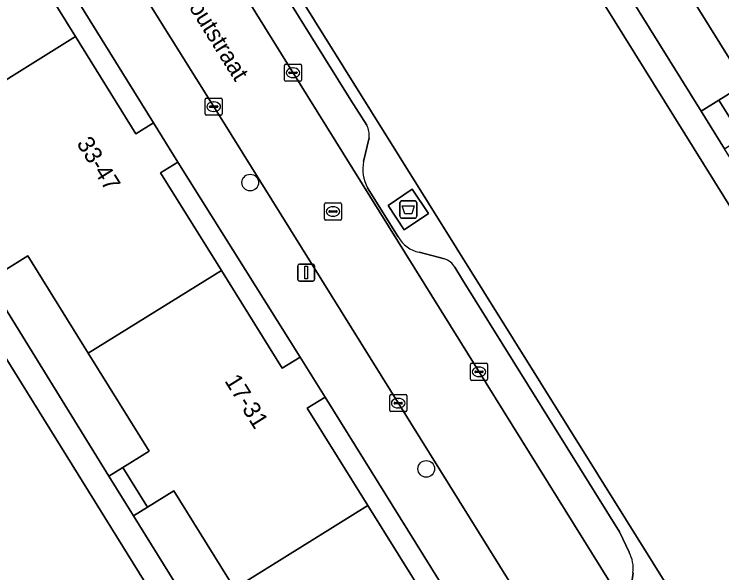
# Model space of a CAD drawing. Extents: x 160030 to 160839, y 385325 to 386450.
# Drawn here: x 160258.04 to 160299.48, y 386170.18 to 386202.91 of the extents above; entities that cross this region are included whole.
import ezdxf

# ---------------------------------------------------------------- set-up
doc = ezdxf.new("R2010")
doc.units = 0
for name, color, linetype in [('IMGEO_Afval_apart_plaats', 7, 'Continuous'), ('IMGEO_Boom', 7, 'Continuous'), ('IMGEO_Erf', 7, 'Continuous'), ('IMGEO_Groenvoorziening', 7, 'Continuous'), ('IMGEO_Haag', 7, 'Continuous'), ('IMGEO_Kolk', 7, 'Continuous'), ('IMGEO_Lichtmast', 7, 'Continuous'), ('IMGEO_Openbare_ruimte_label', 7, 'Continuous'), ('IMGEO_Pand', 7, 'Continuous'), ('IMGEO_Pand_nummerreeks', 7, 'Continuous'), ('IMGEO_Parkeervlak_open', 7, 'Continuous'), ('IMGEO_Rijbaan_lokaal_open', 7, 'Continuous'), ('IMGEO_Rioolput', 7, 'Continuous'), ('IMGEO_Voetpad_gesloten', 7, 'Continuous'), ('IMGEO_Voetpad_op_trap', 7, 'Continuous'), ('IMGEO_Voetpad_open', 7, 'Continuous')]:
    doc.layers.add(name, color=color, linetype=linetype)

msp = doc.modelspace()

# ---------------------------------------------------------------- linework, layer by layer
at = {"layer": 'IMGEO_Afval_apart_plaats'}
for p, q in [((160280.629, 386191.066), (160280.629, 386191.866)), ((160280.629, 386191.866), (160280.629, 386191.066)), ((160280.729, 386191.966), (160281.519, 386191.966)), ((160281.519, 386191.966), (160280.729, 386191.966)), ((160281.619, 386191.866), (160281.619, 386191.066)), ((160281.619, 386191.066), (160281.619, 386191.866)), ((160281.519, 386190.966), (160280.729, 386190.966)), ((160280.729, 386190.966), (160281.519, 386190.966))]:
    msp.add_line(p, q, dxfattribs=at)
msp.add_lwpolyline([(160280.772, 386191.68), (160281.476, 386191.68), (160281.327, 386191.21), (160280.921, 386191.21), (160280.772, 386191.68)], dxfattribs=at)
for centre, start, end in [((160280.729, 386191.866), 90, 180), ((160280.729, 386191.866), 90, 180), ((160281.519, 386191.866), 0, 90), ((160281.519, 386191.866), 360, 90), ((160280.729, 386191.066), 180, 270), ((160280.729, 386191.066), 180, 270), ((160281.519, 386191.066), 270, 0), ((160281.519, 386191.066), 270, 0)]:
    msp.add_arc(centre, 0.1, start, end, dxfattribs=at)
at = {"layer": 'IMGEO_Boom'}
for centre in [(160271.869, 386193.042), (160282.178, 386176.273)]:
    msp.add_circle(centre, 0.489, dxfattribs=at)
at = {"layer": 'IMGEO_Erf'}
for points in [[(160259.144, 386207.945), (160258.095, 386207.293), (160261.637, 386201.596), (160265.179, 386195.899), (160266.201, 386196.535)], [(160267.63, 386194.236), (160266.62, 386193.608), (160270.177, 386187.887), (160273.734, 386182.167), (160274.789, 386182.823)], [(160276.249, 386180.473), (160275.211, 386179.827), (160278.755, 386174.128), (160282.298, 386168.429), (160283.335, 386169.074)]]:
    msp.add_lwpolyline(points, close=True, dxfattribs=at)
at = {"layer": 'IMGEO_Groenvoorziening'}
for points in [[(160301.386, 386164.795), (160312.412, 386171.653), (160275.723, 386230.616), (160264.734, 386223.762)], [(160264.103, 386221.042), (160298.791, 386165.396)], [(160267.49, 386143.85), (160277.737, 386150.227), (160241.195, 386209.143), (160230.241, 386202.349)]]:
    msp.add_lwpolyline(points, dxfattribs=at)
for points in [[(160293.617, 386210.48), (160292.05, 386209.507), (160291.031, 386208.874), (160298.269, 386197.229), (160299.312, 386197.878), (160300.847, 386198.83), (160297.243, 386204.638)], [(160258.837, 386188.755), (160257.275, 386187.783), (160256.495, 386187.299), (160263.593, 386175.853), (160264.411, 386176.36), (160265.949, 386177.316), (160262.387, 386183.044)], [(160270.948, 386169.274), (160267.392, 386174.992), (160265.856, 386174.037), (160265.035, 386173.528), (160272.152, 386162.052), (160272.944, 386162.543), (160274.523, 386163.524)]]:
    msp.add_lwpolyline(points, close=True, dxfattribs=at)
at = {"layer": 'IMGEO_Haag'}
for points in [[(160257.275, 386187.783), (160256.495, 386187.299), (160263.593, 386175.853), (160264.411, 386176.36), (160265.949, 386177.316), (160262.387, 386183.044), (160258.837, 386188.755)], [(160265.856, 386174.037), (160265.035, 386173.528), (160272.152, 386162.052), (160272.944, 386162.543), (160274.523, 386163.524), (160270.948, 386169.274), (160267.392, 386174.992)]]:
    msp.add_lwpolyline(points, close=True, dxfattribs=at)
at = {"layer": 'IMGEO_Kolk'}
for p, q in [((160273.872, 386199.049), (160273.872, 386199.901)), ((160273.947, 386199.975), (160274.799, 386199.975)), ((160274.36, 386199.755), (160274.385, 386199.755)), ((160274.873, 386199.901), (160274.873, 386199.049)), ((160274.131, 386199.469), (160274.131, 386199.481)), ((160274.569, 386199.432), (160274.171, 386199.432)), ((160274.174, 386199.518), (160274.572, 386199.518)), ((160274.383, 386199.195), (160274.358, 386199.195)), ((160274.615, 386199.481), (160274.615, 386199.469)), ((160274.799, 386198.975), (160273.947, 386198.975)), ((160269.304, 386197.986), (160270.156, 386197.986)), ((160269.229, 386197.06), (160269.229, 386197.912)), ((160269.717, 386197.766), (160269.742, 386197.766)), ((160270.23, 386197.912), (160270.23, 386197.06)), ((160269.488, 386197.48), (160269.488, 386197.492)), ((160269.926, 386197.443), (160269.528, 386197.443)), ((160269.531, 386197.529), (160269.929, 386197.529)), ((160269.74, 386197.206), (160269.715, 386197.206)), ((160269.972, 386197.492), (160269.972, 386197.48)), ((160270.156, 386196.986), (160269.304, 386196.986)), ((160284.763, 386181.532), (160284.763, 386182.384)), ((160284.838, 386182.458), (160285.69, 386182.458)), ((160285.251, 386182.238), (160285.276, 386182.238)), ((160285.764, 386182.384), (160285.764, 386181.532)), ((160285.022, 386181.952), (160285.022, 386181.964)), ((160285.46, 386181.915), (160285.062, 386181.915)), ((160285.065, 386182.001), (160285.463, 386182.001)), ((160285.506, 386181.964), (160285.506, 386181.952)), ((160285.69, 386181.458), (160284.838, 386181.458)), ((160285.274, 386181.678), (160285.249, 386181.678)), ((160280.033, 386179.699), (160280.033, 386180.551)), ((160280.108, 386180.625), (160280.96, 386180.625)), ((160281.034, 386180.551), (160281.034, 386179.699)), ((160280.292, 386180.119), (160280.292, 386180.131)), ((160280.335, 386180.168), (160280.733, 386180.168)), ((160280.521, 386180.405), (160280.546, 386180.405)), ((160280.776, 386180.131), (160280.776, 386180.119)), ((160280.73, 386180.082), (160280.332, 386180.082)), ((160280.544, 386179.845), (160280.519, 386179.845)), ((160280.96, 386179.625), (160280.108, 386179.625))]:
    msp.add_line(p, q, dxfattribs=at)
for points in [[(160273.872, 386199.049), (160273.872, 386199.901)], [(160273.947, 386199.975), (160274.799, 386199.975)], [(160274.873, 386199.901), (160274.873, 386199.049)], [(160274.799, 386198.975), (160273.947, 386198.975)], [(160269.304, 386197.986), (160270.156, 386197.986)], [(160269.229, 386197.06), (160269.229, 386197.912)], [(160270.23, 386197.912), (160270.23, 386197.06)], [(160270.156, 386196.986), (160269.304, 386196.986)], [(160284.763, 386181.532), (160284.763, 386182.384)], [(160284.838, 386182.458), (160285.69, 386182.458)], [(160285.764, 386182.384), (160285.764, 386181.532)], [(160285.69, 386181.458), (160284.838, 386181.458)], [(160280.033, 386179.699), (160280.033, 386180.551)], [(160280.108, 386180.625), (160280.96, 386180.625)], [(160281.034, 386180.551), (160281.034, 386179.699)], [(160280.96, 386179.625), (160280.108, 386179.625)]]:
    msp.add_lwpolyline(points, dxfattribs=at)
for centre, radius, start, end in [((160273.949, 386199.899), 0.0765, 91.552, 178.448), ((160273.949, 386199.899), 0.0765, 91.552, 178.448), ((160274.797, 386199.899), 0.0765, 1.552, 88.448), ((160274.797, 386199.899), 0.0765, 1.552, 88.448), ((160274.171, 386199.478), 0.0403, 85.8775, 175.7526), ((160274.168, 386199.468), 0.0366, 178.938, 274.7102), ((160274.572, 386199.475), 0.043, 264.8664, 352.4533), ((160274.576, 386199.48), 0.0386, 1.7309, 96.639), ((160273.949, 386199.051), 0.0765, 181.552, 268.448), ((160273.949, 386199.051), 0.0765, 181.552, 268.448), ((160274.797, 386199.051), 0.0765, 271.552, 358.448), ((160274.797, 386199.051), 0.0765, 271.552, 358.448), ((160269.306, 386197.91), 0.0765, 91.552, 178.448), ((160269.306, 386197.91), 0.0765, 91.552, 178.448), ((160270.154, 386197.91), 0.0765, 1.552, 88.448), ((160270.154, 386197.91), 0.0765, 1.552, 88.448), ((160269.528, 386197.489), 0.0403, 85.8775, 175.7526), ((160269.525, 386197.479), 0.0366, 178.938, 274.7102), ((160269.929, 386197.486), 0.043, 264.8664, 352.4533), ((160269.933, 386197.491), 0.0386, 1.7309, 96.639), ((160269.306, 386197.062), 0.0765, 181.552, 268.448), ((160269.306, 386197.062), 0.0765, 181.552, 268.448), ((160270.154, 386197.062), 0.0765, 271.552, 358.448), ((160270.154, 386197.062), 0.0765, 271.552, 358.448), ((160284.84, 386182.382), 0.0765, 91.552, 178.448), ((160284.84, 386182.382), 0.0765, 91.552, 178.448), ((160285.688, 386182.382), 0.0765, 1.552, 88.448), ((160285.688, 386182.382), 0.0765, 1.552, 88.448), ((160285.062, 386181.961), 0.0403, 85.8775, 175.7526), ((160285.059, 386181.951), 0.0366, 178.938, 274.7102), ((160285.463, 386181.958), 0.043, 264.8664, 352.4533), ((160285.467, 386181.963), 0.0386, 1.7309, 96.639), ((160284.84, 386181.534), 0.0765, 181.552, 268.448), ((160284.84, 386181.534), 0.0765, 181.552, 268.448), ((160285.688, 386181.534), 0.0765, 271.552, 358.448), ((160285.688, 386181.534), 0.0765, 271.552, 358.448), ((160280.11, 386180.549), 0.0765, 91.552, 178.448), ((160280.11, 386180.549), 0.0765, 91.552, 178.448), ((160280.958, 386180.549), 0.0765, 1.552, 88.448), ((160280.958, 386180.549), 0.0765, 1.552, 88.448), ((160280.332, 386180.128), 0.0403, 85.8775, 175.7526), ((160280.737, 386180.13), 0.0386, 1.7309, 96.639), ((160280.329, 386180.118), 0.0366, 178.938, 274.7102), ((160280.733, 386180.125), 0.043, 264.8664, 352.4533), ((160280.11, 386179.701), 0.0765, 181.552, 268.448), ((160280.11, 386179.701), 0.0765, 181.552, 268.448), ((160280.958, 386179.701), 0.0765, 271.552, 358.448), ((160280.958, 386179.701), 0.0765, 271.552, 358.448)]:
    msp.add_arc(centre, radius, start, end, dxfattribs=at)
for centre, major_axis, ratio, start_param, end_param in [((160274.359, 386199.475), (-0.387, 0.002), 0.722429, 4.712389, 7.853982), ((160274.384, 386199.475), (-0.39, 0.002), 0.717154, 1.570796, 4.712389), ((160269.716, 386197.486), (-0.387, 0.002), 0.722429, 4.712389, 7.853982), ((160269.741, 386197.486), (-0.39, 0.002), 0.717154, 1.570796, 4.712389), ((160285.25, 386181.958), (-0.387, 0.002), 0.722429, 4.712389, 7.853982), ((160285.275, 386181.958), (-0.39, 0.002), 0.717154, 1.570796, 4.712389), ((160280.52, 386180.125), (-0.387, 0.002), 0.722429, 4.712389, 7.853982), ((160280.545, 386180.125), (-0.39, 0.002), 0.717154, 1.570796, 4.712389)]:
    msp.add_ellipse(centre, major_axis=major_axis, ratio=ratio, start_param=start_param, end_param=end_param, dxfattribs=at)
at = {"layer": 'IMGEO_Lichtmast'}
for p, q in [((160274.651, 386187.371), (160274.651, 386188.171)), ((160274.651, 386188.171), (160274.651, 386187.371)), ((160274.751, 386188.271), (160275.541, 386188.271)), ((160275.541, 386188.271), (160274.751, 386188.271)), ((160275.641, 386188.171), (160275.641, 386187.371)), ((160275.641, 386187.371), (160275.641, 386188.171)), ((160275.541, 386187.271), (160274.751, 386187.271)), ((160274.751, 386187.271), (160275.541, 386187.271))]:
    msp.add_line(p, q, dxfattribs=at)
msp.add_lwpolyline([(160275.071, 386188.146), (160275.221, 386188.146), (160275.221, 386187.396), (160275.071, 386187.396), (160275.071, 386188.146)], dxfattribs=at)
for centre, start, end in [((160274.751, 386188.171), 90, 180), ((160274.751, 386188.171), 90, 180), ((160275.541, 386188.171), 0, 90), ((160275.541, 386188.171), 360, 90), ((160274.751, 386187.371), 180, 270), ((160274.751, 386187.371), 180, 270), ((160275.541, 386187.371), 270, 0), ((160275.541, 386187.371), 270, 0)]:
    msp.add_arc(centre, 0.1, start, end, dxfattribs=at)
at = {"layer": 'IMGEO_Pand'}
for points in [[(160258.095, 386207.293), (160259.144, 386207.945), (160257.675, 386210.306), (160256.637, 386209.661), (160252.944, 386215.602), (160245.235, 386210.809), (160248.96, 386204.82), (160247.292, 386203.783), (160248.725, 386201.477), (160250.352, 386202.489), (160253.899, 386196.785), (160261.637, 386201.596)], [(160309.632, 386201.274), (160310.716, 386201.947), (160309.347, 386204.154), (160308.251, 386203.473), (160304.668, 386209.246), (160297.243, 386204.638), (160300.847, 386198.83), (160299.312, 386197.878), (160300.679, 386195.676), (160302.202, 386196.621), (160305.72, 386190.952), (160313.169, 386195.575)], [(160266.201, 386196.535), (160265.179, 386195.899), (160261.637, 386201.596), (160253.899, 386196.785), (160257.432, 386191.102), (160255.83, 386190.106), (160257.275, 386187.783), (160258.837, 386188.755), (160262.387, 386183.044), (160270.177, 386187.887), (160266.62, 386193.608), (160267.63, 386194.236)], [(160274.789, 386182.823), (160273.734, 386182.167), (160270.177, 386187.887), (160262.387, 386183.044), (160265.949, 386177.316), (160264.411, 386176.36), (160265.856, 386174.037), (160267.392, 386174.992), (160270.948, 386169.274), (160278.755, 386174.128), (160275.211, 386179.827), (160276.249, 386180.473)], [(160283.335, 386169.074), (160282.298, 386168.429), (160278.755, 386174.128), (160270.948, 386169.274), (160274.523, 386163.524), (160272.944, 386162.543), (160274.37, 386160.25), (160275.959, 386161.238), (160279.62, 386155.35), (160287.399, 386160.186), (160283.707, 386166.125), (160284.761, 386166.781)]]:
    msp.add_lwpolyline(points, close=True, dxfattribs=at)
at = {"layer": 'IMGEO_Parkeervlak_open'}
for points in [[(160263.893, 386216.331), (160277.87, 386193.854), (160294.482, 386167.133)], [(160278.693, 386196.397), (160277.76, 386197.862), (160267.733, 386214.002)], [(160278.508, 386194.271), (160278.825, 386195.665)], [(160280.531, 386189.856), (160278.742, 386192.744)], [(160283.243, 386188.584), (160281.766, 386188.959)], [(160294.051, 386171.395), (160293.488, 386172.587), (160284.291, 386187.352), (160283.846, 386188.079)], [(160294.196, 386169.506), (160294.282, 386170.184)]]:
    msp.add_lwpolyline(points, dxfattribs=at)
for centre, radius, start, end in [((160277.495, 386195.803), 1.337, 354.0698, 26.3745), ((160280.576, 386193.806), 2.12, 167.3413, 210.0834), ((160282.159, 386190.799), 1.882, 210.0819, 257.9351), ((160282.868, 386187.524), 1.125, 29.5878, 70.5213), ((160292.238, 386170.422), 2.057, 353.3655, 28.2336)]:
    msp.add_arc(centre, radius, start, end, dxfattribs=at)
at = {"layer": 'IMGEO_Rijbaan_lokaal_open'}
for points in [[(160277.87, 386193.854), (160263.893, 386216.331), (160262.366, 386218.765)], [(160258.086, 386216.124), (160270.201, 386196.734), (160291.687, 386162.201)], [(160295.873, 386164.886), (160294.482, 386167.133), (160277.87, 386193.854)]]:
    msp.add_lwpolyline(points, dxfattribs=at)
at = {"layer": 'IMGEO_Rioolput'}
for p, q in [((160276.214, 386190.922), (160276.214, 386191.774)), ((160276.289, 386191.848), (160277.141, 386191.848)), ((160277.215, 386191.774), (160277.215, 386190.922)), ((160276.473, 386191.342), (160276.473, 386191.354)), ((160276.516, 386191.391), (160276.914, 386191.391)), ((160276.702, 386191.628), (160276.727, 386191.628)), ((160276.957, 386191.354), (160276.957, 386191.342)), ((160276.911, 386191.305), (160276.513, 386191.305)), ((160276.725, 386191.068), (160276.7, 386191.068)), ((160277.141, 386190.848), (160276.289, 386190.848))]:
    msp.add_line(p, q, dxfattribs=at)
for points in [[(160276.214, 386190.922), (160276.214, 386191.774)], [(160276.289, 386191.848), (160277.141, 386191.848)], [(160277.215, 386191.774), (160277.215, 386190.922)], [(160277.141, 386190.848), (160276.289, 386190.848)]]:
    msp.add_lwpolyline(points, dxfattribs=at)
for centre, radius, start, end in [((160276.291, 386191.772), 0.0765, 91.552, 178.448), ((160276.291, 386191.772), 0.0765, 91.552, 178.448), ((160277.139, 386191.772), 0.0765, 1.552, 88.448), ((160277.139, 386191.772), 0.0765, 1.552, 88.448), ((160276.513, 386191.351), 0.0403, 85.8775, 175.7526), ((160276.51, 386191.341), 0.0366, 178.938, 274.7102), ((160276.914, 386191.348), 0.043, 264.8664, 352.4533), ((160276.918, 386191.353), 0.0386, 1.7309, 96.639), ((160276.291, 386190.924), 0.0765, 181.552, 268.448), ((160276.291, 386190.924), 0.0765, 181.552, 268.448), ((160277.139, 386190.924), 0.0765, 271.552, 358.448), ((160277.139, 386190.924), 0.0765, 271.552, 358.448)]:
    msp.add_arc(centre, radius, start, end, dxfattribs=at)
for centre, major_axis, ratio, start_param, end_param in [((160276.701, 386191.348), (-0.387, 0.002), 0.722429, 4.712389, 7.853982), ((160276.726, 386191.348), (-0.39, 0.002), 0.717154, 1.570796, 4.712389)]:
    msp.add_ellipse(centre, major_axis=major_axis, ratio=ratio, start_param=start_param, end_param=end_param, dxfattribs=at)
at = {"layer": 'IMGEO_Voetpad_gesloten'}
msp.add_lwpolyline([(160281.359, 386192.649), (160279.943, 386191.709), (160280.889, 386190.284), (160282.305, 386191.224)], close=True, dxfattribs=at)
at = {"layer": 'IMGEO_Voetpad_op_trap'}
for points in [[(160299.312, 386197.878), (160298.269, 386197.229), (160299.637, 386195.028), (160300.679, 386195.676)], [(160264.411, 386176.36), (160263.593, 386175.853), (160265.035, 386173.528), (160265.856, 386174.037)]]:
    msp.add_lwpolyline(points, close=True, dxfattribs=at)
at = {"layer": 'IMGEO_Voetpad_open'}
for points in [[(160291.031, 386208.874), (160289.571, 386211.224), (160282.479, 386222.634), (160281.048, 386224.938), (160277.017, 386231.423), (160275.723, 386230.616), (160312.412, 386171.653), (160313.676, 386172.439), (160308.182, 386181.28), (160306.682, 386183.693), (160299.637, 386195.028), (160298.269, 386197.229)], [(160256.495, 386187.299), (160255.053, 386189.624), (160247.986, 386201.019), (160246.555, 386203.326), (160242.822, 386209.346), (160242.724, 386209.287), (160242.397, 386209.888), (160241.195, 386209.143), (160277.737, 386150.227), (160278.999, 386151.012), (160273.575, 386159.757), (160272.152, 386162.052), (160265.035, 386173.528), (160263.593, 386175.853)], [(160282.305, 386191.224), (160280.889, 386190.284), (160279.943, 386191.709), (160281.359, 386192.649)]]:
    msp.add_lwpolyline(points, close=True, dxfattribs=at)
for points in [[(160298.791, 386165.396), (160264.103, 386221.042)], [(160256.424, 386217.866), (160253.948, 386216.255), (160257.675, 386210.306), (160259.144, 386207.945), (160266.201, 386196.535), (160267.63, 386194.236), (160274.789, 386182.823), (160276.249, 386180.473), (160283.335, 386169.074), (160284.761, 386166.781), (160288.279, 386161.083)], [(160291.687, 386162.201), (160270.201, 386196.734), (160258.086, 386216.124)], [(160267.733, 386214.002), (160277.76, 386197.862), (160278.693, 386196.397)], [(160278.825, 386195.665), (160278.508, 386194.271)], [(160278.742, 386192.744), (160280.531, 386189.856)], [(160281.766, 386188.959), (160283.243, 386188.584)], [(160283.846, 386188.079), (160284.291, 386187.352), (160293.488, 386172.587), (160294.051, 386171.395)], [(160294.282, 386170.184), (160294.196, 386169.506)]]:
    msp.add_lwpolyline(points, dxfattribs=at)
for centre, radius, start, end in [((160277.495, 386195.803), 1.337, 354.0698, 26.3745), ((160280.576, 386193.806), 2.12, 167.3413, 210.0834), ((160282.159, 386190.799), 1.882, 210.0819, 257.9351), ((160282.868, 386187.524), 1.125, 29.5878, 70.5213), ((160292.238, 386170.422), 2.057, 353.3655, 28.2336)]:
    msp.add_arc(centre, radius, start, end, dxfattribs=at)

# ---------------------------------------------------------------- texts
at = {"layer": 'IMGEO_Openbare_ruimte_label'}
msp.add_text('Kromhoutstraat', height=1, rotation=301.9265, dxfattribs=at).set_placement((160266.163, 386206.668))
at = {"layer": 'IMGEO_Pand_nummerreeks'}
for s, rotation, p in [('33-47', 301.9217, (160261.671, 386195.338)), ('17-31', 301.9389, (160270.336, 386181.432))]:
    msp.add_text(s, height=1, rotation=rotation, dxfattribs=at).set_placement(p)

doc.saveas('drawing.dxf')
